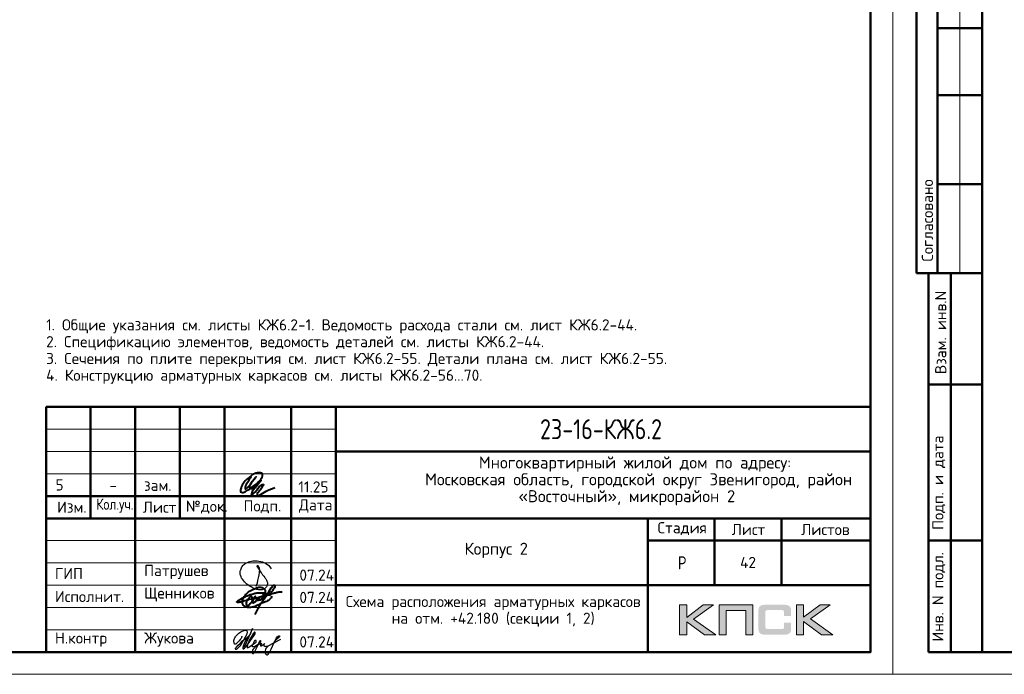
# Model space of a CAD drawing. Header units: millimetres. Extents: x 40580 to 1930067, y -240640 to 81020.
# Tile 623 of 656: x 1609758 to 1631850, y -239550 to -224859. Entities that reach past the tile are written whole.
import ezdxf

# ---------------------------------------------------------------- set-up
doc = ezdxf.new("R2010")
doc.units = ezdxf.units.MM
for name, color, linetype, lineweight in [('Standard', 7, 'Continuous', 25), ('Обрамление проемов стержнями', 7, 'Continuous', 25), ('Основная', 7, 'Continuous', 40)]:
    doc.layers.add(name, color=color, linetype=linetype, lineweight=lineweight)
doc.styles.add('GOST 2.304', font='isocpeur.ttf', dxfattribs={"width": 0.8})
doc.styles.add('ISOCPEUR', font='isocpeur.ttf')
doc.styles.get("Standard").update_dxf_attribs({"font": 'isocpeur.ttf'})

# ---------------------------------------------------------------- blocks, each defined once
blk = doc.blocks.new('яяя')
at = {"lineweight": 30}
for points in [[(345424, 110432), (345425, 110410), (345424, 110397), (345417, 110379), (345406, 110350), (345390, 110319), (345357, 110275), (345310, 110221), (345265, 110176), (345198, 110110), (345161, 110077), (345133, 110066), (345116, 110066), (345102, 110075), (345090, 110091), (345082, 110115), (345074, 110146), (345066, 110182), (345064, 110206), (345067, 110234), (345077, 110278), (345095, 110320), (345114, 110361), (345134, 110395), (345159, 110428), (345195, 110469), (345228, 110506), (345284, 110560), (345331, 110595), (345379, 110625), (345435, 110648), (345486, 110670), (345532, 110686), (345573, 110696), (345605, 110698), (345621, 110695), (345635, 110687), (345648, 110671), (345656, 110649), (345659, 110625), (345659, 110583), (345656, 110553), (345647, 110523), (345635, 110489), (345387, 110033), (345349, 109985), (345311, 109948), (345247, 109889), (345209, 109858), (345192, 109844), (345180, 109837), (345157, 109833), (345150, 109835), (345140, 109842), (345135, 109856), (345138, 109881), (345148, 109892), (345183, 109930), (345267, 110024), (345343, 110105), (345455, 110213), (345617, 110343), (345775, 110456), (345811, 110526), (345838, 110607), (345890, 110740), (345902, 110771), (345698, 110295), (345672, 110226), (345626, 110132), (345572, 110032), (345518, 109953), (345481, 109918), (345497, 110001), (345567, 110147), (345655, 110301), (345760, 110442)], [(345481, 109918), (345476, 109896), (345475, 109874), (345485, 109861), (345506, 109866), (345539, 109891), (345632, 109983), (345968, 110450), (346022, 110527), (346029, 110560), (346027, 110579), (346026, 110590), (346010, 110605), (345993, 110609), (345975, 110601), (345962, 110584), (345954, 110562), (345857, 110421), (345783, 110292), (345741, 110183), (345701, 110079), (345665, 109985), (345660, 109952), (345666, 109929), (345669, 109915), (345682, 109910), (345702, 109914), (345735, 109941), (345846, 110007), (346065, 110160), (346075, 110193), (346070, 110217), (346066, 110236), (346052, 110241), (346030, 110241), (346007, 110228), (345978, 110203), (345960, 110164), (345892, 110010), (345895, 109986), (345904, 109966), (345925, 109964), (345969, 109968), (346045, 110000), (346218, 110114), (346261, 110154), (346280, 110184), (346282, 110210), (346278, 110225), (346263, 110229), (346241, 110222), (346220, 110198), (346162, 110049), (345989, 109904), (345932, 109849), (345906, 109805), (345891, 109739), (345890, 109690), (345899, 109652), (345924, 109647), (345956, 109655), (345980, 109674), (346058, 109838), (346158, 110046), (346261, 110098), (346314, 110120), (346292, 110079), (346269, 110036), (346261, 110008), (346267, 109998), (346293, 109998), (346363, 110039), (346445, 110095), (346421, 110068), (346414, 110040), (346407, 110011), (346416, 109990), (346466, 109972), (346509, 109977), (346574, 109984), (347172, 110293)], [(346586, 109971), (346543, 109917), (346509, 109873), (346489, 109825), (346475, 109767), (346472, 109710), (346478, 109675), (346485, 109641), (346501, 109621), (346517, 109602), (346542, 109589), (346568, 109592), (346605, 109620), (346680, 109731), (346736, 109842), (346865, 110115), (346962, 110290), (346969, 110318), (346979, 110360), (347013, 110403), (347056, 110434), (347091, 110450), (347109, 110450), (347121, 110434), (347115, 110405), (347072, 110355), (347012, 110307), (346924, 110222)]]:
    blk.add_lwpolyline(points, dxfattribs=at)
blk = doc.blocks.new('Из_буфера32210')
at = {"color": 7, "lineweight": 25}
blk.add_lwpolyline([(357, 84), (386, 160), (399, 213), (405, 239), (412, 268), (420, 299), (427, 339), (434, 380), (437, 414), (438, 442), (436, 466), (430, 489), (425, 504), (417, 519), (409, 531), (405, 535), (403, 536), (400, 539), (394, 541), (387, 543), (383, 542), (379, 539), (377, 534), (377, 528), (379, 523), (438, 428), (470, 382), (484, 365), (504, 341), (528, 310), (551, 280), (562, 264), (575, 247), (582, 235), (589, 220), (599, 198), (606, 184), (610, 167), (611, 155), (612, 143), (611, 127), (609, 116), (603, 96), (596, 82), (588, 69), (579, 56), (563, 43), (551, 34), (539, 25), (524, 16), (511, 10), (494, 5), (481, 3), (456, 0), (432, 1), (415, 3), (396, 6), (375, 11), (355, 19), (336, 24), (310, 31), (293, 39), (269, 53), (243, 69), (223, 80), (202, 93), (180, 109), (152, 128), (126, 152), (98, 182), (77, 211), (52, 241), (32, 266), (20, 293), (8, 329), (3, 348), (1, 373), (0, 393), (1, 417), (6, 440), (13, 454), (20, 476), (26, 497), (38, 517), (47, 529), (60, 548), (75, 563), (95, 581), (115, 593), (135, 606), (161, 618), (187, 628), (213, 638), (251, 647), (282, 653), (319, 655), (353, 655), (384, 652), (418, 648), (460, 641), (503, 628), (544, 611), (579, 594), (611, 573), (639, 545), (666, 515), (679, 496), (694, 471)], dxfattribs=at)

msp = doc.modelspace()

# ---------------------------------------------------------------- hatches: boundary and pattern name
h = msp.add_hatch(color=256)
h.paths.add_polyline_path([(1625322.9, -237992.8), (1625095.4, -237992.8), (1624723.4, -238272.9), (1624723.4, -237992.8), (1624565.7, -237992.8), (1624565.7, -238664.9), (1624723.4, -238664.9), (1624723.4, -238369.7), (1625125.8, -238664.9), (1625377.5, -238664.9), (1624876.9, -238309.5)])
h.paths.add_polyline_path([(1625605.7, -238119.4), (1626051, -238119.4), (1626051, -238664.9), (1626207.3, -238664.9), (1626207.3, -237992.8), (1626040.7, -237992.8), (1625449.5, -237992.8), (1625449.5, -238151.8), (1625449.5, -238664.9), (1625605.7, -238664.9)])
h.paths.add_polyline_path([(1627345.5, -237989.4), (1627187.8, -237989.4), (1627187.8, -238662.2), (1627345.5, -238662.2), (1627345.5, -238366.2), (1627747.9, -238662.2), (1627999.6, -238662.2), (1627499, -238306), (1627945, -237989.4), (1627718.2, -237989.4), (1627345.5, -238269.4)])
msp.add_hatch(color=256).paths.add_polyline_path([(1627056.4, -238064), (1627054.4, -238056.4), (1627051.6, -238050.2), (1627048.1, -238044), (1627044.7, -238037.8), (1627041.2, -238032.9), (1627037.1, -238028.1), (1627032.9, -238023.2), (1627028.8, -238019.1), (1627023.2, -238015.6), (1627017.7, -238011.5), (1627011.5, -238008), (1627004.6, -238005.3), (1626997.7, -238002.5), (1626990.1, -237999.7), (1626982.4, -237997.7), (1626964.5, -237994.2), (1626945.1, -237991.4), (1626923.7, -237990), (1626900.2, -237989.4), (1626499.1, -237989.4), (1626475.6, -237990), (1626454.9, -237991.4), (1626434.8, -237994.2), (1626417.5, -237997.7), (1626409.2, -238000.4), (1626401.6, -238002.5), (1626394.7, -238005.3), (1626388.5, -238008.7), (1626382.2, -238011.5), (1626376, -238015.6), (1626371.2, -238019.1), (1626366.3, -238023.2), (1626362.2, -238028.1), (1626358.7, -238032.9), (1626354.6, -238037.8), (1626351.1, -238044), (1626348.4, -238050.2), (1626345.6, -238057.1), (1626342.8, -238064), (1626340.8, -238071.6), (1626337.3, -238088.2), (1626334.5, -238106.2), (1626332.5, -238126.3), (1626332.5, -238148.4), (1626332.5, -238502.4), (1626332.5, -238524.6), (1626334.5, -238544.6), (1626337.3, -238563.3), (1626340.8, -238579.9), (1626342.8, -238587.5), (1626345.6, -238594.4), (1626348.4, -238601.3), (1626351.1, -238607.5), (1626354.6, -238613.1), (1626358.7, -238618.6), (1626362.2, -238623.4), (1626366.3, -238628.3), (1626371.2, -238632.4), (1626376.7, -238635.9), (1626382.2, -238639.3), (1626388.5, -238642.8), (1626394.7, -238646.3), (1626402.3, -238648.3), (1626409.2, -238651.1), (1626417.5, -238653.2), (1626434.8, -238657.3), (1626454.9, -238659.4), (1626476.3, -238661.5), (1626499.1, -238662.2), (1626900.2, -238662.2), (1626923.7, -238661.5), (1626945.1, -238660.1), (1626964.5, -238657.3), (1626981.8, -238653.9), (1626990.1, -238651.1), (1626997.7, -238649), (1627004.6, -238646.3), (1627011.5, -238642.8), (1627017.7, -238640), (1627023.2, -238635.9), (1627028.8, -238632.4), (1627032.9, -238628.3), (1627037.1, -238624.1), (1627041.2, -238618.6), (1627044.7, -238613.8), (1627048.1, -238607.5), (1627051.6, -238601.3), (1627054.4, -238595.1), (1627056.4, -238587.5), (1627059.2, -238579.9), (1627062.7, -238563.3), (1627065.4, -238545.3), (1627066.8, -238524.6), (1627067.5, -238502.4), (1627067.5, -238391.1), (1626910.5, -238391.1), (1626910.5, -238481.7), (1626910.5, -238487.9), (1626909.8, -238494.1), (1626908.5, -238499.7), (1626907.1, -238505.2), (1626905, -238510), (1626902.9, -238514.2), (1626900.2, -238518.3), (1626896.7, -238521.8), (1626893.2, -238525.2), (1626889.1, -238528), (1626884.3, -238530.1), (1626879.4, -238532.2), (1626874.6, -238533.5), (1626868.4, -238534.2), (1626862.1, -238534.9), (1626855.9, -238535.6), (1626532.3, -238535.6), (1626526.8, -238534.9), (1626521.9, -238534.2), (1626517.8, -238532.2), (1626513.6, -238530.1), (1626509.5, -238527.3), (1626506, -238524.6), (1626502.6, -238521.1), (1626499.8, -238516.9), (1626497, -238512.8), (1626495, -238508.6), (1626492.9, -238503.8), (1626491.5, -238499), (1626489.4, -238489.3), (1626488.7, -238479.6), (1626488.7, -238156.7), (1626488.7, -238151.2), (1626489.4, -238145.6), (1626490.8, -238140.8), (1626492.2, -238135.9), (1626493.6, -238131.8), (1626495.6, -238128.3), (1626498.4, -238124.9), (1626501.2, -238121.4), (1626504.6, -238118.7), (1626508.1, -238115.9), (1626512.2, -238113.8), (1626516.4, -238112.4), (1626521.2, -238111.1), (1626526.1, -238110.4), (1626531.6, -238109.7), (1626537.1, -238109.7), (1626855.9, -238109.7), (1626862.1, -238109.7), (1626868.4, -238110.4), (1626873.9, -238111.7), (1626878.7, -238113.1), (1626883.6, -238115.2), (1626888.4, -238117.3), (1626892.6, -238120.7), (1626896, -238123.5), (1626899.5, -238127.6), (1626902.2, -238131.8), (1626905, -238135.9), (1626907.1, -238140.8), (1626908.5, -238145.6), (1626909.8, -238151.2), (1626910.5, -238157.4), (1626910.5, -238163.6), (1626910.5, -238237.6), (1627067.5, -238237.6), (1627067.5, -238148.4), (1627066.8, -238126.3), (1627065.4, -238106.2), (1627062.7, -238088.2), (1627058.5, -238071.6)])

# ---------------------------------------------------------------- linework, layer by layer
at = {"lineweight": 0}
for points in [[(1624565.7, -238664.9), (1624565.7, -237992.8), (1624723.4, -237992.8), (1624723.4, -238272.9), (1625095.4, -237992.8), (1625322.9, -237992.8), (1624876.9, -238309.5), (1625377.5, -238664.9), (1625125.8, -238664.9), (1624723.4, -238369.7), (1624723.4, -238664.9), (1624565.7, -238664.9)], [(1625605.7, -238664.9), (1625605.7, -238119.4), (1626051, -238119.4), (1626051, -238664.9), (1626207.3, -238664.9), (1626207.3, -237992.8), (1626040.7, -237992.8), (1625449.5, -237992.8), (1625449.5, -238151.8), (1625449.5, -238664.9), (1625605.7, -238664.9)], [(1627187.8, -238662.2), (1627187.8, -237989.4), (1627345.5, -237989.4), (1627345.5, -238269.4), (1627718.2, -237989.4), (1627945, -237989.4), (1627499, -238306), (1627999.6, -238662.2), (1627747.9, -238662.2), (1627345.5, -238366.2), (1627345.5, -238662.2), (1627187.8, -238662.2)]]:
    msp.add_lwpolyline(points, close=True, dxfattribs=at)
at = {"layer": 'Standard', "color": 7, "linetype": 'Continuous', "lineweight": 50, "transparency": 33554687}
for p, q in [((1629876.8, -224049.7), (1629876.8, -230549.7)), ((1629876.8, -224049.7), (1629876.8, -230549.7)), ((1630350, -224049.7), (1630350, -230549.7)), ((1631350, -225049.7), (1630350, -225049.7)), ((1631350, -226549.7), (1630350, -226549.7)), ((1631350, -228549.7), (1630350, -228549.7)), ((1629876.8, -230549.7), (1631350, -230549.7)), ((1630150, -239049.7), (1630150, -230549.7)), ((1630150, -239049.7), (1630150, -230549.7)), ((1630650, -239049.7), (1630650, -230549.7)), ((1630150, -233049.7), (1631350, -233049.7)), ((1610350, -239049.8), (1610350, -233549.8)), ((1610350, -233549.8), (1628850, -233549.8)), ((1611350, -236049.8), (1611350, -233549.8)), ((1612350, -239049.8), (1612350, -233549.8)), ((1613350, -236049.8), (1613350, -233549.8)), ((1614350, -239049.8), (1614350, -233549.8)), ((1615850, -239049.8), (1615850, -233549.8)), ((1616850, -239049.8), (1616850, -233549.8)), ((1616850, -234549.8), (1628850, -234549.8)), ((1610350, -235549.8), (1616850, -235549.8)), ((1610350, -235549.8), (1616850, -235549.8)), ((1610350, -236049.8), (1616850, -236049.8)), ((1610350, -236049.8), (1616850, -236049.8)), ((1616850, -236049.8), (1628850, -236049.8)), ((1623850, -237549.8), (1623850, -236049.8)), ((1625350, -237549.8), (1625350, -236049.8)), ((1626850, -237549.8), (1626850, -236049.8)), ((1623850, -236549.8), (1628850, -236549.8)), ((1630150, -236549.7), (1631350, -236549.7)), ((1616850, -237549.8), (1628850, -237549.8)), ((1623850, -239049.8), (1623850, -237549.8)), ((1623850, -239049.8), (1623850, -237549.8)), ((1631350, -239049.7), (1630150, -239049.7))]:
    msp.add_line(p, q, dxfattribs=at)
at = {"layer": 'Standard', "color": 7, "linetype": 'Continuous', "lineweight": 13, "transparency": 33554687}
for p, q in [((1630850, -224049.7), (1630850, -230549.7)), ((1610350, -234049.8), (1616850, -234049.8)), ((1610350, -234549.8), (1616850, -234549.8)), ((1610350, -235049.8), (1616850, -235049.8)), ((1610350, -236549.8), (1616850, -236549.8)), ((1610350, -237049.8), (1616850, -237049.8)), ((1610350, -237049.8), (1616850, -237049.8)), ((1610350, -237549.8), (1616850, -237549.8)), ((1610350, -237549.8), (1616850, -237549.8)), ((1610350, -238049.8), (1616850, -238049.8)), ((1610350, -238549.8), (1616850, -238549.8))]:
    msp.add_line(p, q, dxfattribs=at)
at = {"layer": 'Standard', "color": 7, "linetype": 'Continuous', "lineweight": 25, "transparency": 33554687}
for p, q in [((1628850, -239049.8), (1628850, -233549.8)), ((1610350, -239049.8), (1628850, -239049.8)), ((1610350, -239049.8), (1628850, -239049.8)), ((1610350, -239049.8), (1628850, -239049.8))]:
    msp.add_line(p, q, dxfattribs=at)
at = {"layer": 'Standard', "color": 7, "linetype": 'Continuous', "lineweight": 13, "transparency": 33554687}
for points in [[(1587350, -239549.7), (1629350, -239549.7), (1629350, -209849.7), (1587350, -209849.7), (1587350, -239549.7)], [(1629350, -239549.7), (1671350, -239549.7), (1671350, -209849.7), (1629350, -209849.7), (1629350, -239549.7)]]:
    msp.add_lwpolyline(points, close=True, dxfattribs=at)
at = {"layer": 'Standard', "color": 7, "linetype": 'Continuous', "lineweight": 50, "transparency": 33554687}
for points in [[(1589350, -210349.7), (1628850, -210349.7), (1628850, -239049.7), (1589350, -239049.7), (1589350, -210349.7)], [(1631350, -210349.7), (1670850, -210349.7), (1670850, -239049.7), (1631350, -239049.7), (1631350, -210349.7)]]:
    msp.add_lwpolyline(points, close=True, dxfattribs=at)
at = {"layer": 'Основная', "color": 7, "ltscale": 100}
msp.add_spline([(1614942.8, -235112.2), (1614873.4, -235238.6), (1614816.4, -235360.5), (1614816.4, -235388.5), (1614851, -235370.6), (1614948.3, -235265.5), (1615060.2, -235117.8), (1614979.7, -235221.8), (1614917, -235316.9), (1614924.9, -235378.4), (1614984.1, -235372.8), (1615062.4, -235306.8), (1615154.1, -235198.3), (1615205.6, -235094.3), (1615198.9, -235046.2), (1615114.6, -235030), (1615040.1, -235040.7), (1614910.3, -235125.7), (1614792.9, -235235.3), (1614735.8, -235332.6), (1614714.6, -235405.3), (1614715.7, -235452.2), (1614756, -235470.1), (1614824.2, -235446.6), (1615012.1, -235321.4), (1615166.4, -235193.9), (1615010.7, -235404.8), (1614955.2, -235502.1), (1614955.1, -235520.4), (1614988.6, -235503.7), (1615082.6, -235406.4), (1615207.8, -235291.2), (1615226.8, -235286.7), (1615208.9, -235329.2), (1615131.9, -235441), (1615084.8, -235528.3), (1615091.5, -235547.3), (1615127.3, -235538.3), (1615290.6, -235438.8), (1615485.2, -235360.5)], degree=3, dxfattribs=at)
at = {"layer": 'Основная'}
for points in [[(1615043.2, -238208.5), (1615161.8, -237977.3), (1615312, -237765.4), (1615403.5, -237606.8), (1615427.6, -237573.5), (1615449.1, -237551.5), (1615461, -237549.2), (1615467.9, -237548.3), (1615473.1, -237549.7), (1615477.1, -237552.5), (1615479.2, -237556.7), (1615480, -237559.8), (1615482.2, -237566.7), (1615481.7, -237570.2), (1615481.5, -237577.6), (1615480, -237581.5), (1615478.9, -237593), (1615466.4, -237619.1), (1615437.1, -237662.5), (1615388.8, -237714.7), (1615330.1, -237756.6), (1615295.3, -237777.5), (1615276.1, -237781.4), (1615101.3, -237829.9), (1614907.5, -237874.5), (1614772.2, -237913.3), (1614691.5, -237933.1), (1614647.5, -237935.1), (1614626.9, -237924.6), (1614638.3, -237915.2), (1614648.6, -237901.6), (1614666, -237890.2), (1614729.3, -237852.4), (1614818.5, -237809.3), (1614908.4, -237770.1), (1614994.5, -237742.7), (1615078.4, -237725), (1615182.1, -237721.3), (1615229.9, -237718.6)], [(1615404.7, -237796.1), (1615402.2, -237836.1), (1615383.9, -237851), (1615352.3, -237876.8), (1615273.2, -237922.6), (1615193.4, -237954.2), (1615120.2, -237989.9), (1614962.8, -238046.1), (1614869.7, -238047.2), (1614825.9, -238036.1), (1614797.6, -238018.4), (1614780.4, -238007.3), (1614764.3, -237978.4), (1614754.9, -237949.6), (1614759.9, -237896.4), (1614766, -237856.4), (1614792, -237806.5), (1614822.9, -237766.8), (1614872.4, -237719.5), (1614915.7, -237682.9), (1614975.6, -237652.9), (1615038.3, -237622.4), (1615102, -237600.2), (1615141.1, -237594.7), (1615189.1, -237598.6), (1615210.7, -237610.8), (1615234.8, -237628.9), (1615248.4, -237645.7), (1615265.6, -237668.4), (1615266.7, -237698.9), (1615265.1, -237715), (1615260.7, -237735.3), (1615254, -237751.1), (1615242.9, -237761.1), (1615230.1, -237761.1), (1615219.6, -237754.4), (1615220.7, -237730), (1615231.2, -237717.8), (1615280.5, -237734.2), (1615303.5, -237745.6), (1615355.2, -237764.1), (1615370.6, -237771.5), (1615380.7, -237778.2)], [(1615308.2, -237771.6), (1615368, -237753.4), (1615439.3, -237731.4), (1615477.5, -237723.4), (1615546.9, -237704.9), (1615602.8, -237698.3), (1615643.5, -237699)], [(1614977.2, -237916.2), (1614976.1, -237834.4), (1614966.9, -237811.9), (1614945.4, -237803.4), (1614928.4, -237814.1), (1614910.7, -237829.2), (1614887.8, -237855.5), (1614865.2, -237879.1), (1614848.6, -237905), (1614844.9, -237926.5), (1614838.2, -237963.8), (1614841.6, -237978.2), (1614855.6, -238000.8), (1614877, -238003.4), (1614905.5, -237990.1), (1614929.5, -237959.7), (1614947.7, -237942.4), (1614971.3, -237923.1), (1615008.7, -237854.7), (1615029.4, -237821.5), (1615047.1, -237800), (1614980.2, -237908.4), (1614982, -237929.8), (1614986.5, -237948.6), (1615007.5, -237937.2), (1615032.3, -237924.6), (1615064.5, -237895), (1615067.4, -237889.9), (1615076.3, -237861), (1615081.5, -237846.2), (1615083.3, -237840.3), (1615079.6, -237876.6), (1615082.6, -237889.5), (1615098.9, -237888.8), (1615121, -237882.1), (1615140.6, -237849.2), (1615142.5, -237830.3), (1615132.9, -237881), (1615142.5, -237881.4), (1615175, -237869.2), (1615199.8, -237851.8), (1615202.7, -237818.1), (1615204.6, -237803.7), (1615207.5, -237834.4), (1615226, -237835.5), (1615243.4, -237833.3), (1615256.3, -237798.9), (1615258.9, -237790.8), (1615258.6, -237798.6), (1615253.8, -237824.1), (1615270, -237828.5)]]:
    msp.add_spline(points, degree=3, dxfattribs=at)

# ---------------------------------------------------------------- block references
at = {"color": 1, "ltscale": 100}
msp.add_blockref('Из_буфера32210', (1614705, -237656), dxfattribs=at)
at = {"color": 2, "lineweight": 60, "xscale": 0.5, "yscale": 0.5, "zscale": 0.5}
msp.add_blockref('яяя', (1442029.3, -293908.3), dxfattribs=at)

# ---------------------------------------------------------------- texts
at = {"layer": 'Standard', "color": 7, "linetype": 'Continuous', "lineweight": 50, "transparency": 33554687, "char_height": 250, "attachment_point": 7, "rotation": 90, "style": 'GOST 2.304'}
for s, insert, width in [('\\A1;{\\fISOCPEUR|i0|b0;\\H250.000000;\\W1.000000;\\C7;Согласовано}\\P', (1630250, -230288.3), 2071.875), ('\\A1;{\\fISOCPEUR|i0|b0;\\H250.000000;\\W1.000000;\\C7;Взам. инв.N}\\P', (1630547.9, -232813.9), 1909.099), ('\\A1;{\\fISOCPEUR|i0|b0;\\H250.000000;\\W1.000000;\\C7;Подп. и дата}\\P', (1630524.3, -236307.6), 2197.059), ('\\A1;{\\fISOCPEUR|i0|b0;\\H250.000000;\\W1.000000;\\C7;Инв. N подл.}\\P', (1630524.3, -238815.7), 2021.795)]:
    msp.add_mtext(s, dxfattribs=dict(at, insert=insert, width=width))
at = {"layer": 'Standard', "color": 7, "linetype": 'Continuous', "lineweight": 50, "transparency": 33554687, "insert": (1621432.5, -234274.7), "char_height": 450, "width": 3070.526, "attachment_point": 7, "style": 'GOST 2.304'}
msp.add_mtext('23-16-КЖ6.2', dxfattribs=at)
at = {"layer": 'Standard', "color": 7, "linetype": 'Continuous', "lineweight": 25, "transparency": 33554687, "style": 'ISOCPEUR'}
for s, insert, char_height, width, attachment_point in [('Многоквартирный\\~жилой\\~дом\\~по\\~адресу:\\~', (1620060, -235004.7), 270, 5717.08, 7), ('Московская\\~область,\\~городской\\~округ\\~Звенигород,\\~район\\~', (1618854, -235382.7), 270, 8136.208, 7), ('5', (1610652.1, -235175), 250, 283.333, 2), ('зам.', (1612856.5, -235183.9), 250, 283.333, 2), ('11.25', (1616010.4, -235469.8), 250, 693.365, 7), ('-', (1611856.5, -235183.9), 250, 283.333, 2), ('«Восточный»,\\~микрорайон\\~2', (1620946.5, -235760.7), 270, 3952.828, 7), ('Изм.', (1610597.9, -235925), 250, 631.146, 7), ('\\W0.83;Кол.уч.', (1611476.9, -235925), 250, 799.955, 7), ('Лист', (1612520.8, -235925), 250, 782.227, 7), ('№док.', (1613485.4, -235942.3), 250, 853.387, 7), ('Подп.', (1614781.2, -235935.4), 250, 764.532, 7), ('Дата', (1616023, -235925), 250, 782.227, 7), ('Стадия', (1624070.5, -236425), 250, 1031.116, 7), ('Лист', (1625733.6, -236425), 250, 782.227, 7), ('Листов', (1627292.8, -236425), 250, 1066.51, 7), ('Корпус\\~2', (1619738, -236939.8), 270, 1362.881, 7), ('\\W0.77;Р', (1624527, -237199.8), 300, 262.925, 7), ('ГИП', (1610550, -237412.3), 250, 586.81, 7), ('Патрушев', (1612550, -237412.3), 250, 1386.365, 7), ('07.24', (1616033.1, -237448.5), 250, 817.621, 7), ('Исполнит.', (1610550, -237928), 250, 1386.365, 7), ('Щенников', (1612550, -237918.4), 250, 1333.081, 7), ('07.24', (1616033.1, -237948.5), 250, 817.621, 7), ('Жукова', (1612550, -238928), 250, 1031.11, 7), ('Н.контр', (1610550, -238928), 250, 1102.087, 7), ('07.24', (1616033.1, -238948.4), 250, 817.621, 7)]:
    msp.add_mtext(s, dxfattribs=dict(at, insert=insert, char_height=char_height, width=width, attachment_point=attachment_point))
at = {"layer": 'Standard', "color": 7, "linetype": 'Continuous', "lineweight": 13, "transparency": 33554687, "insert": (1626100, -237039.8), "char_height": 250, "width": 485.294, "attachment_point": 5, "style": 'ISOCPEUR'}
msp.add_mtext('\\A1;{\\fISOCPEUR|i0|b0;\\H250.000000;\\W1.000000;\\C7;42}\\P', dxfattribs=at)
at = {"layer": 'Standard', "color": 7, "linetype": 'Continuous', "lineweight": 25, "transparency": 33554687, "insert": (1620381.5, -237790), "char_height": 250, "width": 6741.875, "attachment_point": 2, "line_spacing_factor": 0.903614, "style": 'ISOCPEUR'}
msp.add_mtext('Схема расположения арматурных каркасов\\Pна отм. +42.180 (секции 1, 2)', dxfattribs=at)
at = {"layer": 'Обрамление проемов стержнями', "color": 7, "linetype": 'Continuous', "lineweight": 13, "transparency": 33554687, "insert": (1610350, -231583.1), "char_height": 250, "width": 13566.875, "attachment_point": 1, "line_spacing_factor": 0.903614}
msp.add_mtext('1. Общие указания см. листы КЖ6.2-1. Ведомость расхода стали см. лист КЖ6.2-44.\\P2. Спецификацию элементов, ведомость деталей см. листы КЖ6.2-44.\\P3. Сечения по плите перекрытия см. лист КЖ6.2-55. Детали плана см. лист КЖ6.2-55.\\P4. Конструкцию арматурных каркасов см. листы КЖ6.2-56...70.', dxfattribs=at)

doc.saveas('drawing.dxf')
